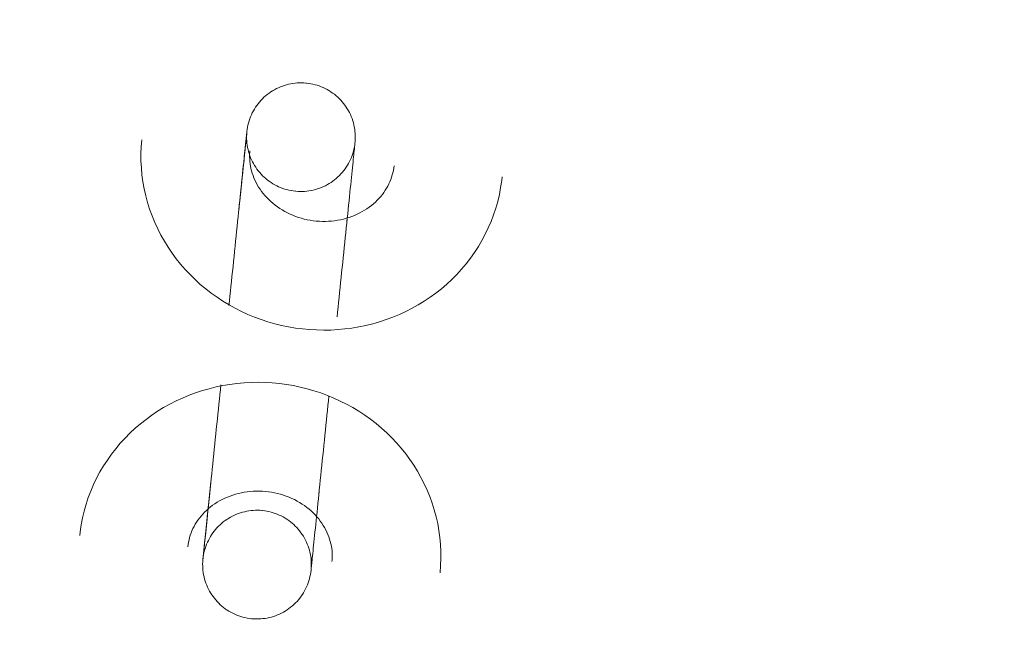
# Model space of a CAD drawing. Header units: millimetres. Extents: x -188930 to 271134, y -158090 to 283816.
# Tile 387 of 610: x 51556 to 51611, y 60104 to 60138. Entities that reach past the tile are written whole.
import ezdxf

# ---------------------------------------------------------------- set-up
doc = ezdxf.new("R2010")
doc.units = ezdxf.units.MM
for name, color, linetype, lineweight in [('A-DETL-2', 5, 'Continuous', 25), ('I-FURN', 30, 'Continuous', 9), ('PZT_UTWARDZENIA', 5, 'Continuous', 9)]:
    doc.layers.add(name, color=color, linetype=linetype, lineweight=lineweight)

# ---------------------------------------------------------------- blocks, each defined once
blk = doc.blocks.new('LARSLAJ_hamak - LARSLAJ_hamak-V31-PZT-dwg')
at = {"layer": 'I-FURN', "flags": 128}
for points in [[(-3606.958, -11.492), (-3606.569, -11.484), (-3606.181, -11.459), (-3605.795, -11.417), (-3605.411, -11.358), (-3605.029, -11.283), (-3604.651, -11.192), (-3604.278, -11.084), (-3603.909, -10.961), (-3603.546, -10.822), (-3603.189, -10.668), (-3602.839, -10.499), (-3602.496, -10.315), (-3602.161, -10.118), (-3601.835, -9.906), (-3601.517, -9.681), (-3601.21, -9.444), (-3600.911, -9.194), (-3600.624, -8.932), (-3600.347, -8.658), (-3600.081, -8.374), (-3599.826, -8.079), (-3599.584, -7.774), (-3599.353, -7.46), (-3599.135, -7.137), (-3598.929, -6.806), (-3598.737, -6.467), (-3598.557, -6.121), (-3598.391, -5.767), (-3598.238, -5.408), (-3598.099, -5.043), (-3597.974, -4.674), (-3597.863, -4.299), (-3597.766, -3.921), (-3597.683, -3.539), (-3597.614, -3.154), (-3597.56, -2.767), (-3597.52, -2.378), (-3597.494, -1.988), (-3597.483, -1.597), (-3597.486, -1.206), (-3597.504, -0.815), (-3597.536, -0.426), (-3597.583, -0.038), (-3597.644, 0.348), (-3597.72, 0.732), (-3597.809, 1.112), (-3597.913, 1.489), (-3598.031, 1.861), (-3598.162, 2.229), (-3598.308, 2.591), (-3598.467, 2.948), (-3598.639, 3.298), (-3598.825, 3.641), (-3599.023, 3.976), (-3599.235, 4.304), (-3599.459, 4.623), (-3599.695, 4.932), (-3599.943, 5.233), (-3600.203, 5.523), (-3600.474, 5.802), (-3600.756, 6.07), (-3601.049, 6.327), (-3601.352, 6.571), (-3601.664, 6.803), (-3601.986, 7.021), (-3602.316, 7.227), (-3602.655, 7.418), (-3603.001, 7.595), (-3603.354, 7.757), (-3603.714, 7.904), (-3604.08, 8.035), (-3604.451, 8.151), (-3604.827, 8.251), (-3605.206, 8.335), (-3605.589, 8.403), (-3605.974, 8.454), (-3606.362, 8.488), (-3606.75, 8.505), (-3606.959, 8.508)], [(-3584.879, 7.337), (-3585.268, 7.329), (-3585.656, 7.304), (-3586.042, 7.262), (-3586.426, 7.203), (-3586.808, 7.128), (-3587.186, 7.037), (-3587.559, 6.929), (-3587.928, 6.806), (-3588.291, 6.667), (-3588.648, 6.513), (-3588.998, 6.344), (-3589.341, 6.16), (-3589.676, 5.962), (-3590.002, 5.751), (-3590.319, 5.526), (-3590.627, 5.288), (-3590.925, 5.038), (-3591.213, 4.776), (-3591.49, 4.503), (-3591.756, 4.219), (-3592.011, 3.924), (-3592.253, 3.619), (-3592.484, 3.305), (-3592.702, 2.982), (-3592.908, 2.651), (-3593.1, 2.312), (-3593.28, 1.965), (-3593.446, 1.612), (-3593.599, 1.253), (-3593.738, 0.888), (-3593.863, 0.518), (-3593.974, 0.144), (-3594.071, -0.235), (-3594.154, -0.617), (-3594.223, -1.001), (-3594.277, -1.388), (-3594.317, -1.777), (-3594.343, -2.167), (-3594.354, -2.558), (-3594.351, -2.949), (-3594.333, -3.34), (-3594.301, -3.729), (-3594.254, -4.118), (-3594.193, -4.504), (-3594.117, -4.887), (-3594.028, -5.268), (-3593.924, -5.644), (-3593.806, -6.017), (-3593.675, -6.384), (-3593.529, -6.747), (-3593.37, -7.103), (-3593.198, -7.453), (-3593.012, -7.796), (-3592.813, -8.131), (-3592.602, -8.459), (-3592.378, -8.778), (-3592.142, -9.088), (-3591.894, -9.388), (-3591.634, -9.678), (-3591.363, -9.957), (-3591.081, -10.225), (-3590.788, -10.482), (-3590.485, -10.726), (-3590.173, -10.958), (-3589.851, -11.177), (-3589.521, -11.382), (-3589.182, -11.573), (-3588.836, -11.75), (-3588.483, -11.912), (-3588.123, -12.059), (-3587.757, -12.191), (-3587.386, -12.307), (-3587.01, -12.407), (-3586.631, -12.491), (-3586.248, -12.558), (-3585.862, -12.609), (-3585.475, -12.643), (-3585.087, -12.66), (-3584.878, -12.663)], [(-3606.959, 2.508), (-3606.83, 2.505), (-3606.7, 2.496), (-3606.571, 2.482), (-3606.443, 2.463), (-3606.314, 2.438), (-3606.186, 2.407), (-3606.059, 2.37), (-3605.933, 2.328), (-3605.808, 2.28), (-3605.684, 2.226), (-3605.561, 2.167), (-3605.439, 2.102), (-3605.32, 2.031), (-3605.202, 1.955), (-3605.086, 1.873), (-3604.972, 1.785), (-3604.861, 1.692), (-3604.752, 1.593), (-3604.647, 1.489), (-3604.544, 1.379), (-3604.445, 1.265), (-3604.35, 1.145), (-3604.259, 1.02), (-3604.171, 0.891), (-3604.088, 0.757), (-3604.01, 0.619), (-3603.936, 0.477), (-3603.867, 0.331), (-3603.804, 0.182), (-3603.745, 0.029), (-3603.693, -0.127), (-3603.645, -0.286), (-3603.604, -0.447), (-3603.569, -0.61), (-3603.539, -0.775), (-3603.516, -0.942), (-3603.498, -1.11), (-3603.487, -1.278), (-3603.483, -1.447), (-3603.484, -1.616), (-3603.492, -1.785), (-3603.506, -1.953), (-3603.526, -2.12), (-3603.552, -2.286), (-3603.584, -2.45), (-3603.622, -2.612), (-3603.666, -2.772), (-3603.716, -2.93), (-3603.772, -3.084), (-3603.832, -3.236), (-3603.898, -3.384), (-3603.969, -3.528), (-3604.045, -3.668), (-3604.126, -3.804), (-3604.211, -3.936), (-3604.3, -4.063), (-3604.393, -4.186), (-3604.491, -4.303), (-3604.591, -4.415), (-3604.695, -4.522), (-3604.802, -4.624), (-3604.912, -4.72), (-3605.024, -4.811), (-3605.139, -4.896), (-3605.256, -4.976), (-3605.374, -5.049), (-3605.495, -5.118), (-3605.617, -5.18), (-3605.741, -5.237), (-3605.865, -5.288), (-3605.991, -5.333), (-3606.118, -5.373), (-3606.245, -5.406), (-3606.373, -5.435), (-3606.502, -5.457), (-3606.631, -5.474), (-3606.76, -5.486), (-3606.889, -5.492), (-3606.959, -5.492)], [(-3610.55, -1.392), (-3610.548, -1.272), (-3610.541, -1.152), (-3610.529, -1.032), (-3610.512, -0.914), (-3610.49, -0.796), (-3610.464, -0.678), (-3610.433, -0.562), (-3610.398, -0.448), (-3610.358, -0.335), (-3610.313, -0.223), (-3610.264, -0.114), (-3610.211, -0.006), (-3610.154, 0.099), (-3610.092, 0.202), (-3610.026, 0.302), (-3609.957, 0.4), (-3609.883, 0.495), (-3609.806, 0.587), (-3609.725, 0.675), (-3609.64, 0.761), (-3609.553, 0.842), (-3609.462, 0.921), (-3609.368, 0.995), (-3609.271, 1.066), (-3609.171, 1.133), (-3609.069, 1.196), (-3608.964, 1.254), (-3608.857, 1.309), (-3608.748, 1.359), (-3608.637, 1.405), (-3608.525, 1.446), (-3608.411, 1.483), (-3608.295, 1.515), (-3608.178, 1.542), (-3608.06, 1.565), (-3607.942, 1.583), (-3607.822, 1.596), (-3607.703, 1.605), (-3607.583, 1.609), (-3607.55, 1.609)], [(-3607.55, 1.609), (-3607.43, 1.606), (-3607.311, 1.599), (-3607.191, 1.587), (-3607.072, 1.57), (-3606.954, 1.549), (-3606.837, 1.523), (-3606.721, 1.492), (-3606.607, 1.457), (-3606.494, 1.417), (-3606.382, 1.372), (-3606.273, 1.323), (-3606.165, 1.27), (-3606.06, 1.212), (-3605.957, 1.151), (-3605.856, 1.085), (-3605.759, 1.015), (-3605.664, 0.942), (-3605.572, 0.864), (-3605.484, 0.783), (-3605.398, 0.699), (-3605.316, 0.611), (-3605.238, 0.52), (-3605.163, 0.426), (-3605.093, 0.33), (-3605.026, 0.23), (-3604.963, 0.128), (-3604.904, 0.023), (-3604.85, -0.084), (-3604.8, -0.193), (-3604.754, -0.304), (-3604.713, -0.417), (-3604.676, -0.531), (-3604.644, -0.646), (-3604.617, -0.763), (-3604.594, -0.881), (-3604.576, -1), (-3604.562, -1.119), (-3604.554, -1.239), (-3604.55, -1.359), (-3604.55, -1.391)], [(-3607.545, 1.609), (-3607.528, 1.609), (-3607.5, 1.609), (-3607.461, 1.609), (-3607.411, 1.609), (-3607.35, 1.609), (-3607.278, 1.609), (-3607.195, 1.609), (-3607.102, 1.609), (-3606.998, 1.609), (-3606.884, 1.609), (-3606.759, 1.609), (-3606.625, 1.609), (-3606.481, 1.609), (-3606.328, 1.609), (-3606.165, 1.609), (-3605.993, 1.609), (-3605.813, 1.609), (-3605.624, 1.609), (-3605.427, 1.609), (-3605.223, 1.609), (-3605.01, 1.609), (-3604.791, 1.609), (-3604.565, 1.609), (-3604.333, 1.609), (-3604.094, 1.609), (-3603.85, 1.609), (-3603.6, 1.609), (-3603.346, 1.609), (-3603.087, 1.609), (-3602.824, 1.609), (-3602.557, 1.609), (-3602.288, 1.609), (-3602.015, 1.609), (-3601.74, 1.609), (-3601.463, 1.609), (-3601.185, 1.609), (-3600.906, 1.609), (-3600.626, 1.609), (-3600.346, 1.609), (-3600.066, 1.609), (-3599.787, 1.609), (-3599.51, 1.609), (-3599.234, 1.609), (-3598.96, 1.609), (-3598.689, 1.609), (-3598.42, 1.609), (-3598.155, 1.609), (-3597.894, 1.609)], [(-3603.207, 1.609), (-3603.463, 1.609), (-3603.716, 1.609), (-3603.963, 1.609), (-3604.204, 1.609), (-3604.44, 1.609), (-3604.67, 1.609), (-3604.893, 1.609), (-3605.109, 1.609), (-3605.318, 1.609), (-3605.519, 1.609), (-3605.712, 1.609), (-3605.897, 1.609), (-3606.074, 1.609), (-3606.241, 1.609), (-3606.4, 1.609), (-3606.549, 1.609), (-3606.688, 1.609), (-3606.818, 1.609), (-3606.937, 1.609), (-3607.047, 1.609), (-3607.146, 1.609), (-3607.234, 1.609), (-3607.312, 1.609), (-3607.379, 1.609), (-3607.435, 1.609), (-3607.48, 1.609), (-3607.514, 1.609), (-3607.537, 1.609)], [(-3583.841, 1.611), (-3583.858, 1.611), (-3583.886, 1.611), (-3583.925, 1.611), (-3583.975, 1.611), (-3584.036, 1.611), (-3584.108, 1.611), (-3584.191, 1.611), (-3584.284, 1.611), (-3584.388, 1.611), (-3584.502, 1.611), (-3584.627, 1.611), (-3584.761, 1.611), (-3584.905, 1.611), (-3585.058, 1.611), (-3585.221, 1.611), (-3585.393, 1.611), (-3585.573, 1.611), (-3585.762, 1.611), (-3585.959, 1.611), (-3586.163, 1.611), (-3586.376, 1.611), (-3586.595, 1.611), (-3586.821, 1.611), (-3587.054, 1.611), (-3587.292, 1.611), (-3587.536, 1.611), (-3587.786, 1.611), (-3588.04, 1.611), (-3588.299, 1.611), (-3588.562, 1.611), (-3588.829, 1.611), (-3589.098, 1.611), (-3589.371, 1.611), (-3589.646, 1.611), (-3589.923, 1.611), (-3590.201, 1.611), (-3590.48, 1.611), (-3590.76, 1.611), (-3591.04, 1.611), (-3591.32, 1.611), (-3591.599, 1.611), (-3591.876, 1.611), (-3592.152, 1.611), (-3592.426, 1.611), (-3592.697, 1.611), (-3592.966, 1.611), (-3593.231, 1.611), (-3593.492, 1.61)], [(-3584.878, -6.663), (-3585.007, -6.66), (-3585.137, -6.652), (-3585.266, -6.638), (-3585.394, -6.618), (-3585.523, -6.593), (-3585.65, -6.562), (-3585.777, -6.525), (-3585.904, -6.483), (-3586.029, -6.435), (-3586.153, -6.382), (-3586.276, -6.322), (-3586.398, -6.257), (-3586.517, -6.187), (-3586.635, -6.11), (-3586.751, -6.028), (-3586.865, -5.94), (-3586.976, -5.847), (-3587.085, -5.748), (-3587.19, -5.644), (-3587.293, -5.535), (-3587.391, -5.42), (-3587.487, -5.3), (-3587.578, -5.176), (-3587.666, -5.046), (-3587.749, -4.913), (-3587.827, -4.775), (-3587.901, -4.632), (-3587.97, -4.486), (-3588.033, -4.337), (-3588.091, -4.184), (-3588.144, -4.028), (-3588.191, -3.869), (-3588.233, -3.708), (-3588.268, -3.545), (-3588.298, -3.38), (-3588.321, -3.213), (-3588.338, -3.046), (-3588.349, -2.877), (-3588.354, -2.708), (-3588.353, -2.539), (-3588.345, -2.371), (-3588.331, -2.203), (-3588.311, -2.036), (-3588.285, -1.87), (-3588.253, -1.705), (-3588.214, -1.543), (-3588.17, -1.383), (-3588.121, -1.226), (-3588.065, -1.071), (-3588.005, -0.92), (-3587.939, -0.772), (-3587.867, -0.627), (-3587.792, -0.487), (-3587.711, -0.351), (-3587.626, -0.219), (-3587.537, -0.092), (-3587.443, 0.03), (-3587.346, 0.148), (-3587.246, 0.26), (-3587.142, 0.367), (-3587.035, 0.469), (-3586.925, 0.565), (-3586.813, 0.656), (-3586.698, 0.741), (-3586.581, 0.82), (-3586.462, 0.894), (-3586.342, 0.962), (-3586.22, 1.025), (-3586.096, 1.081), (-3585.971, 1.132), (-3585.846, 1.178), (-3585.719, 1.217), (-3585.592, 1.251), (-3585.464, 1.279), (-3585.335, 1.302), (-3585.206, 1.319), (-3585.077, 1.331), (-3584.948, 1.336), (-3584.878, 1.337)], [(-3588.18, 1.61), (-3587.923, 1.611), (-3587.67, 1.611), (-3587.423, 1.611), (-3587.182, 1.611), (-3586.946, 1.611), (-3586.716, 1.611), (-3586.493, 1.611), (-3586.277, 1.611), (-3586.068, 1.611), (-3585.867, 1.611), (-3585.674, 1.611), (-3585.489, 1.611), (-3585.313, 1.611), (-3585.145, 1.611), (-3584.987, 1.611), (-3584.837, 1.611), (-3584.698, 1.611), (-3584.568, 1.611), (-3584.449, 1.611), (-3584.339, 1.611), (-3584.24, 1.611), (-3584.152, 1.611), (-3584.074, 1.611), (-3584.007, 1.611), (-3583.951, 1.611), (-3583.906, 1.611), (-3583.872, 1.611), (-3583.849, 1.611)], [(-3586.835, -1.389), (-3586.833, -1.269), (-3586.826, -1.149), (-3586.814, -1.03), (-3586.797, -0.911), (-3586.776, -0.793), (-3586.749, -0.676), (-3586.719, -0.56), (-3586.683, -0.445), (-3586.643, -0.332), (-3586.599, -0.221), (-3586.55, -0.111), (-3586.497, -0.004), (-3586.439, 0.102), (-3586.377, 0.204), (-3586.312, 0.305), (-3586.242, 0.402), (-3586.168, 0.497), (-3586.091, 0.589), (-3586.01, 0.678), (-3585.926, 0.763), (-3585.838, 0.845), (-3585.747, 0.923), (-3585.653, 0.998), (-3585.556, 1.069), (-3585.457, 1.135), (-3585.354, 1.198), (-3585.25, 1.257), (-3585.143, 1.311), (-3585.034, 1.361), (-3584.923, 1.407), (-3584.81, 1.448), (-3584.696, 1.485), (-3584.58, 1.517), (-3584.463, 1.545), (-3584.346, 1.567), (-3584.227, 1.585), (-3584.108, 1.599), (-3583.988, 1.607), (-3583.868, 1.611), (-3583.836, 1.611)], [(-3583.836, 1.611), (-3583.716, 1.609), (-3583.596, 1.602), (-3583.477, 1.59), (-3583.358, 1.573), (-3583.24, 1.551), (-3583.123, 1.525), (-3583.007, 1.494), (-3582.892, 1.459), (-3582.779, 1.419), (-3582.667, 1.374), (-3582.558, 1.326), (-3582.45, 1.272), (-3582.345, 1.215), (-3582.242, 1.153), (-3582.142, 1.087), (-3582.044, 1.018), (-3581.949, 0.944), (-3581.857, 0.867), (-3581.769, 0.786), (-3581.684, 0.701), (-3581.602, 0.614), (-3581.523, 0.523), (-3581.449, 0.429), (-3581.378, 0.332), (-3581.311, 0.232), (-3581.248, 0.13), (-3581.19, 0.025), (-3581.135, -0.082), (-3581.085, -0.191), (-3581.039, -0.302), (-3580.998, -0.414), (-3580.961, -0.528), (-3580.929, -0.644), (-3580.902, -0.761), (-3580.879, -0.879), (-3580.861, -0.997), (-3580.848, -1.117), (-3580.839, -1.236), (-3580.836, -1.356), (-3580.835, -1.389)], [(-3607.55, -4.391), (-3607.67, -4.389), (-3607.79, -4.382), (-3607.909, -4.37), (-3608.028, -4.353), (-3608.146, -4.332), (-3608.263, -4.305), (-3608.379, -4.275), (-3608.494, -4.239), (-3608.607, -4.199), (-3608.718, -4.155), (-3608.828, -4.106), (-3608.935, -4.052), (-3609.041, -3.995), (-3609.143, -3.933), (-3609.244, -3.867), (-3609.341, -3.798), (-3609.436, -3.724), (-3609.528, -3.647), (-3609.617, -3.566), (-3609.702, -3.482), (-3609.784, -3.394), (-3609.862, -3.303), (-3609.937, -3.209), (-3610.008, -3.112), (-3610.074, -3.012), (-3610.137, -2.91), (-3610.196, -2.806), (-3610.25, -2.699), (-3610.3, -2.59), (-3610.346, -2.479), (-3610.387, -2.366), (-3610.424, -2.252), (-3610.456, -2.136), (-3610.484, -2.019), (-3610.506, -1.901), (-3610.524, -1.783), (-3610.538, -1.664), (-3610.546, -1.544), (-3610.55, -1.424), (-3610.55, -1.392)], [(-3604.55, -1.391), (-3604.553, -1.511), (-3604.56, -1.631), (-3604.572, -1.75), (-3604.588, -1.869), (-3604.61, -1.987), (-3604.636, -2.104), (-3604.667, -2.22), (-3604.702, -2.335), (-3604.742, -2.448), (-3604.787, -2.559), (-3604.836, -2.669), (-3604.889, -2.776), (-3604.947, -2.882), (-3605.008, -2.985), (-3605.074, -3.085), (-3605.144, -3.183), (-3605.217, -3.277), (-3605.295, -3.369), (-3605.375, -3.458), (-3605.46, -3.543), (-3605.548, -3.625), (-3605.638, -3.703), (-3605.732, -3.778), (-3605.829, -3.849), (-3605.929, -3.916), (-3606.031, -3.978), (-3606.136, -4.037), (-3606.243, -4.091), (-3606.352, -4.142), (-3606.463, -4.187), (-3606.575, -4.229), (-3606.69, -4.265), (-3606.805, -4.297), (-3606.922, -4.325), (-3607.04, -4.348), (-3607.159, -4.366), (-3607.278, -4.379), (-3607.398, -4.387), (-3607.517, -4.391), (-3607.55, -4.391)], [(-3583.835, -4.389), (-3583.955, -4.386), (-3584.075, -4.379), (-3584.194, -4.367), (-3584.313, -4.351), (-3584.431, -4.329), (-3584.548, -4.303), (-3584.664, -4.272), (-3584.779, -4.237), (-3584.892, -4.197), (-3585.003, -4.152), (-3585.113, -4.103), (-3585.22, -4.05), (-3585.326, -3.992), (-3585.429, -3.931), (-3585.529, -3.865), (-3585.627, -3.795), (-3585.722, -3.722), (-3585.813, -3.644), (-3585.902, -3.564), (-3585.987, -3.479), (-3586.069, -3.391), (-3586.147, -3.301), (-3586.222, -3.207), (-3586.293, -3.11), (-3586.36, -3.01), (-3586.422, -2.908), (-3586.481, -2.803), (-3586.536, -2.696), (-3586.586, -2.587), (-3586.631, -2.476), (-3586.673, -2.364), (-3586.709, -2.249), (-3586.741, -2.134), (-3586.769, -2.017), (-3586.792, -1.899), (-3586.81, -1.78), (-3586.823, -1.661), (-3586.832, -1.541), (-3586.835, -1.422), (-3586.835, -1.389)], [(-3580.835, -1.389), (-3580.838, -1.509), (-3580.845, -1.628), (-3580.857, -1.748), (-3580.874, -1.867), (-3580.895, -1.985), (-3580.921, -2.102), (-3580.952, -2.218), (-3580.988, -2.332), (-3581.028, -2.445), (-3581.072, -2.557), (-3581.121, -2.666), (-3581.174, -2.774), (-3581.232, -2.879), (-3581.293, -2.982), (-3581.359, -3.083), (-3581.429, -3.18), (-3581.503, -3.275), (-3581.58, -3.367), (-3581.661, -3.455), (-3581.745, -3.541), (-3581.833, -3.623), (-3581.924, -3.701), (-3582.018, -3.775), (-3582.115, -3.846), (-3582.214, -3.913), (-3582.317, -3.976), (-3582.421, -4.035), (-3582.528, -4.089), (-3582.637, -4.139), (-3582.748, -4.185), (-3582.861, -4.226), (-3582.975, -4.263), (-3583.091, -4.295), (-3583.207, -4.322), (-3583.325, -4.345), (-3583.444, -4.363), (-3583.563, -4.376), (-3583.683, -4.385), (-3583.803, -4.389), (-3583.835, -4.389)], [(-3597.894, -4.391), (-3598.155, -4.391), (-3598.42, -4.391), (-3598.688, -4.391), (-3598.959, -4.391), (-3599.233, -4.391), (-3599.509, -4.391), (-3599.787, -4.391), (-3600.066, -4.391), (-3600.345, -4.391), (-3600.625, -4.391), (-3600.905, -4.391), (-3601.184, -4.391), (-3601.463, -4.391), (-3601.74, -4.391), (-3602.014, -4.391), (-3602.287, -4.391), (-3602.557, -4.391), (-3602.823, -4.391), (-3603.086, -4.391), (-3603.345, -4.391), (-3603.6, -4.391), (-3603.849, -4.391), (-3604.093, -4.391), (-3604.332, -4.391), (-3604.564, -4.391), (-3604.791, -4.391), (-3605.01, -4.391), (-3605.222, -4.391), (-3605.427, -4.391), (-3605.624, -4.391), (-3605.812, -4.391), (-3605.993, -4.391), (-3606.164, -4.391), (-3606.327, -4.391), (-3606.481, -4.391), (-3606.625, -4.391), (-3606.759, -4.391), (-3606.883, -4.391), (-3606.997, -4.391), (-3607.101, -4.391), (-3607.194, -4.391), (-3607.277, -4.391), (-3607.349, -4.391), (-3607.41, -4.391), (-3607.46, -4.391), (-3607.499, -4.391), (-3607.527, -4.391), (-3607.544, -4.391)], [(-3607.544, -4.391), (-3607.527, -4.391), (-3607.499, -4.391), (-3607.46, -4.391), (-3607.41, -4.391), (-3607.349, -4.391), (-3607.277, -4.391), (-3607.194, -4.391), (-3607.101, -4.391), (-3606.997, -4.391), (-3606.883, -4.391), (-3606.759, -4.391), (-3606.625, -4.391), (-3606.481, -4.391), (-3606.327, -4.391), (-3606.164, -4.391), (-3605.993, -4.391), (-3605.812, -4.391), (-3605.624, -4.391), (-3605.427, -4.391), (-3605.222, -4.391), (-3605.01, -4.391), (-3604.791, -4.391), (-3604.564, -4.391), (-3604.332, -4.391), (-3604.093, -4.391), (-3603.849, -4.391), (-3603.6, -4.391), (-3603.345, -4.391), (-3603.206, -4.391)], [(-3593.491, -4.39), (-3593.23, -4.389), (-3592.965, -4.389), (-3592.697, -4.389), (-3592.426, -4.389), (-3592.152, -4.389), (-3591.876, -4.389), (-3591.598, -4.389), (-3591.319, -4.389), (-3591.04, -4.389), (-3590.76, -4.389), (-3590.48, -4.389), (-3590.2, -4.389), (-3589.922, -4.389), (-3589.645, -4.389), (-3589.37, -4.389), (-3589.098, -4.389), (-3588.828, -4.389), (-3588.562, -4.389), (-3588.299, -4.389), (-3588.04, -4.389), (-3587.785, -4.389), (-3587.536, -4.389), (-3587.292, -4.389), (-3587.053, -4.389), (-3586.821, -4.389), (-3586.594, -4.389), (-3586.375, -4.389), (-3586.163, -4.389), (-3585.958, -4.389), (-3585.761, -4.389), (-3585.573, -4.389), (-3585.392, -4.389), (-3585.22, -4.389), (-3585.058, -4.389), (-3584.904, -4.389), (-3584.76, -4.389), (-3584.626, -4.389), (-3584.502, -4.389), (-3584.388, -4.389), (-3584.284, -4.389), (-3584.19, -4.389), (-3584.108, -4.389), (-3584.036, -4.389), (-3583.975, -4.389), (-3583.925, -4.389), (-3583.885, -4.389), (-3583.858, -4.389), (-3583.841, -4.389)], [(-3583.841, -4.389), (-3583.858, -4.389), (-3583.885, -4.389), (-3583.925, -4.389), (-3583.975, -4.389), (-3584.036, -4.389), (-3584.108, -4.389), (-3584.19, -4.389), (-3584.284, -4.389), (-3584.388, -4.389), (-3584.502, -4.389), (-3584.626, -4.389), (-3584.76, -4.389), (-3584.904, -4.389), (-3585.058, -4.389), (-3585.22, -4.389), (-3585.392, -4.389), (-3585.572, -4.389), (-3585.761, -4.389), (-3585.958, -4.389), (-3586.163, -4.389), (-3586.375, -4.389), (-3586.594, -4.389), (-3586.82, -4.389), (-3587.053, -4.389), (-3587.292, -4.389), (-3587.536, -4.389), (-3587.785, -4.389), (-3588.04, -4.39), (-3588.179, -4.39)]]:
    blk.add_lwpolyline(points, dxfattribs=at)

msp = doc.modelspace()

# ---------------------------------------------------------------- linework, layer by layer
at = {"layer": 'A-DETL-2'}
msp.add_arc((51263.996, 60776.93), 2666.602, 271.921425, 351.743491, dxfattribs=at)
at = {"layer": 'PZT_UTWARDZENIA'}
for centre, radius, start, end in [((59552.721, 60792.378), 12000, 159.9468602, 262.6711262), ((59552.721, 60792.378), 12000, 159.9468602, 262.6711262), ((59275.426, 60624.143), 10000, 158.6518071, 263.4283285), ((59275.426, 60624.143), 10000, 158.6518071, 263.4283285)]:
    msp.add_arc(centre, radius, start, end, dxfattribs=at)

# ---------------------------------------------------------------- block references
at = {"layer": 'I-FURN', "rotation": 84.12020358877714}
msp.add_blockref('LARSLAJ_hamak - LARSLAJ_hamak-V31-PZT-dwg', (51937.563, 63697.11), dxfattribs=at)

doc.saveas('drawing.dxf')
